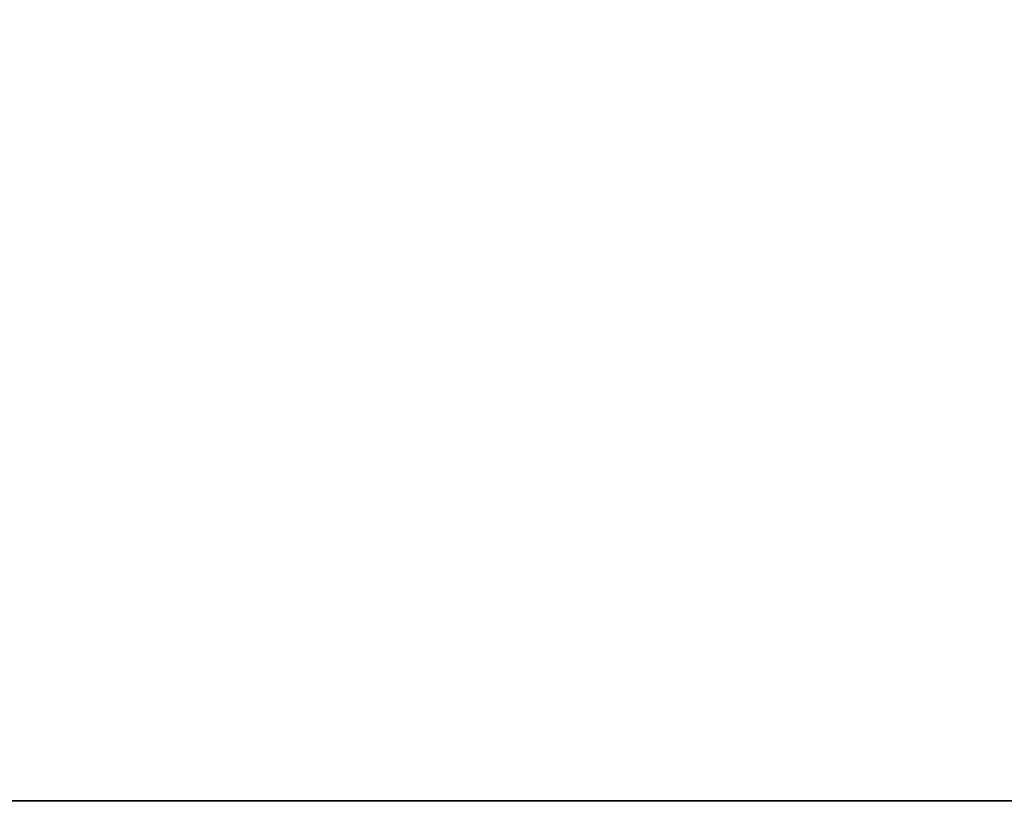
# Model space of a CAD drawing. Header units: millimetres. Extents: x -603 to 3703, y -115 to 249.
# Tile 996 of 1056: x 3492 to 3502, y -13 to -5. Entities that reach past the tile are written whole.
import ezdxf

# ---------------------------------------------------------------- set-up
doc = ezdxf.new("R2010")
doc.units = ezdxf.units.MM
doc.layers.add('151', color=7, linetype='Continuous', true_color=0xffffff)

# ---------------------------------------------------------------- blocks, each defined once
blk = doc.blocks.new('UG_SURFACE_003')
at = {"layer": '151', "color": 252, "linetype": 'Continuous', "lineweight": 35}
for points in [[(3703, -13.3, 2212.25), (3703, 230.4, 2212.25), (2297, 230.4, 2212.25), (2297, -13.3, 2212.25)], [(2447, -13.3, 2062.25), (2447, 230.4, 2062.25), (3553, 230.4, 2062.25), (3553, -13.3, 2062.25)]]:
    blk.add_3dface(points, dxfattribs=at)
blk = doc.blocks.new('UG_SURFACE_168')
at = {"layer": '151', "color": 43, "linetype": 'Continuous', "lineweight": 35}
for points in [[(2491, -34, 2017), (3509, -34, 2017), (3509, 0, 2017), (2491, 0, 2017)], [(2491, -2), (3509, -2), (3509, -13), (2491, -13)], [(2491, -29, 30.5), (2491, -13, 30.5), (3509, -13, 30.5), (3509, -29, 30.5)], [(2491, -13, 30.5), (2491, -13), (3509, -13), (3509, -13, 30.5)]]:
    blk.add_3dface(points, dxfattribs=at)
blk = doc.blocks.new('UG_SURFACE_230')
at = {"layer": '151', "color": 252, "linetype": 'Continuous', "lineweight": 35}
for points in [[(2485.5, -30.22, 2021.75), (3514.5, -30.22, 2021.75), (3514.5, 62.62, 2021.75), (2485.5, 62.62, 2021.75)], [(2487, -30.22, 2020.25), (2487, 62.62, 2020.25), (3513, 62.62, 2020.25), (3513, -30.22, 2020.25)]]:
    blk.add_3dface(points, dxfattribs=at)

msp = doc.modelspace()

# ---------------------------------------------------------------- linework, layer by layer
at = {"layer": '151', "color": 252, "linetype": 'Continuous', "lineweight": -3, "true_color": 0x939598}
for p, q in [((3509, -13), (2491, -13)), ((2491, -13, 30.5), (3509, -13, 30.5))]:
    msp.add_line(p, q, dxfattribs=at)

# ---------------------------------------------------------------- block references
for name in ['UG_SURFACE_003', 'UG_SURFACE_230', 'UG_SURFACE_168']:
    msp.add_blockref(name, (0, 0), dxfattribs=at)

doc.saveas('drawing.dxf')
